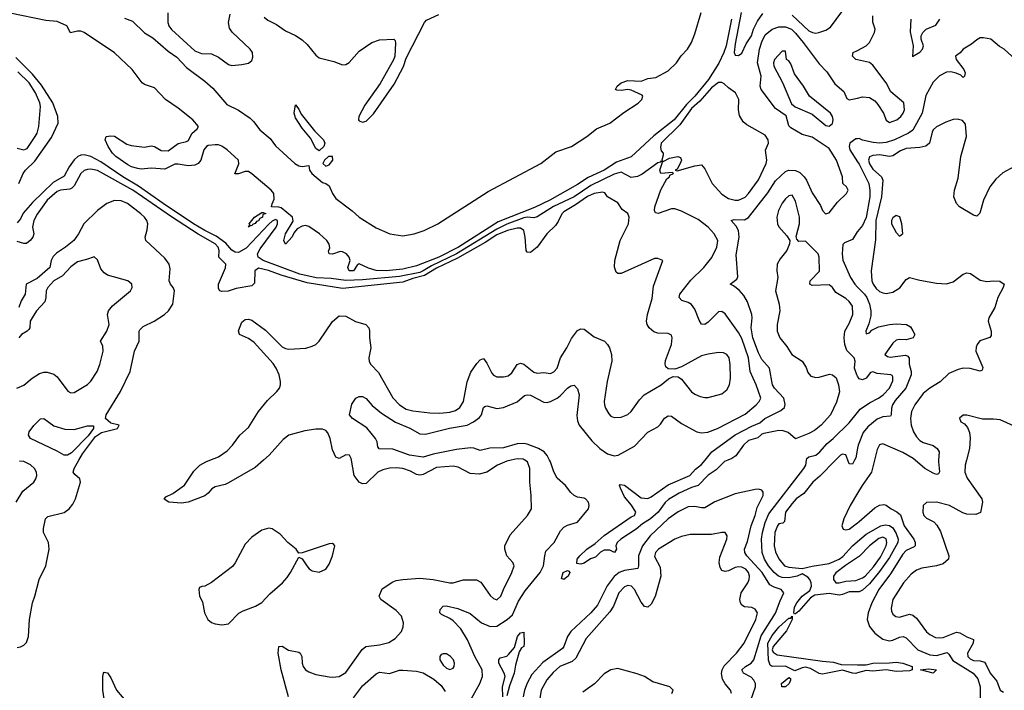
# Model space of a CAD drawing. Header units: inches. Extents: x 1771504 to 1971212, y 471788 to 643615.
# Tile 506 of 587: x 1885006 to 1890874, y 618629 to 622627. Entities that reach past the tile are written whole.
import ezdxf

# ---------------------------------------------------------------- set-up
doc = ezdxf.new("R2010")
doc.units = ezdxf.units.IN
doc.header["$MEASUREMENT"] = 0
for name, color, linetype in [('B8681', 7, 'Continuous'), ('B8682', 7, 'Continuous'), ('B8691', 7, 'Continuous'), ('B8692', 7, 'Continuous')]:
    doc.layers.add(name, color=color, linetype=linetype)

msp = doc.modelspace()

# ---------------------------------------------------------------- linework, layer by layer
at = {"layer": 'B8681', "color": 5}
for points, elevation in [([(1884984.7, 619750), (1885024.8, 619815.2), (1885089.6, 619870), (1885103, 619890), (1885108, 619910), (1885106, 619930), (1885095.1, 619950), (1885070, 619972.6), (1885030, 619992.1), (1885005.7, 619994.3)], 340), ([(1884990, 618883.5), (1885010, 618888), (1885030, 618897), (1885046.5, 618913.5), (1885059.2, 618950), (1885063.9, 619050), (1885082.9, 619150), (1885097, 619190), (1885121, 619290), (1885161, 619370), (1885181.3, 619470), (1885178, 619510), (1885148.4, 619570), (1885147.3, 619592.7), (1885158.9, 619650), (1885174.5, 619665.5), (1885270, 619688.6), (1885299.8, 619710), (1885322.2, 619737.8), (1885337.5, 619770), (1885368.5, 619870), (1885363.5, 619890), (1885334.5, 619914.5), (1885325, 619930), (1885330.5, 619950), (1885358.9, 620000)], 320), ([(1886458.3, 620000), (1886410, 619956.8), (1886250, 619865.3), (1886230, 619856.1), (1886170, 619841.8), (1886150.9, 619829.1), (1886130, 619803.5), (1886110, 619787.4), (1886010, 619750.7), (1885970, 619744.5), (1885895.3, 619750), (1885867.7, 619767.7), (1885877.6, 619782.4), (1885917.8, 619802.2), (1885988.1, 619851.9), (1886044.6, 619935.4), (1886079.7, 619970), (1886115.6, 619990), (1886139.7, 620000)], 280), ([(1886607.4, 618590), (1886564.2, 618750), (1886545.8, 618850), (1886550, 618890.2), (1886570, 618890.9), (1886607.9, 618867.9), (1886670, 618855.6), (1886678.4, 618850), (1886687.8, 618830), (1886689.2, 618790), (1886695, 618770), (1886710, 618750.2), (1886730, 618739.2), (1886770, 618723.2), (1886850, 618708.1), (1886870, 618706.2), (1886910, 618711.9), (1886950, 618734.9), (1887047.6, 618872.4), (1887069.2, 618890.8), (1887150, 618900.2), (1887206.8, 618913.2), (1887243.2, 618936.8), (1887280.9, 618979.1), (1887292.2, 619007.8), (1887294, 619030), (1887282.2, 619070), (1887250, 619105), (1887157.4, 619170), (1887149.1, 619189.1), (1887165.6, 619234.4), (1887230, 619275), (1887250, 619282.8), (1887290, 619289.1), (1887390, 619296.9), (1887470, 619290.2), (1887570, 619269.2), (1887590, 619270.2), (1887650, 619286.4), (1887728.1, 619288.1), (1887753.7, 619273.6), (1887810, 619194), (1887830, 619175.8), (1887850, 619168.7), (1887872.9, 619190), (1887888.7, 619230), (1887939.8, 619330), (1887952.6, 619370), (1887945.1, 619390), (1887909.7, 619430), (1887897.2, 619470), (1887898.2, 619490), (1887930, 619554.9), (1888033.3, 619670), (1888055.4, 619710), (1888054, 619790), (1888045.8, 619870), (1888046.2, 619950), (1888032, 619990), (1888015.7, 620000)], 280), ([(1887935.7, 620000), (1887910, 619993.7), (1887853.7, 619970), (1887790, 619929.8), (1887743.5, 619916.5), (1887690, 619920.2), (1887618.6, 619958.6), (1887590, 619964.7), (1887490, 619956.2), (1887410, 619915.7), (1887390, 619911.2), (1887370, 619914.9), (1887334.8, 619934.8), (1887290, 619950.4), (1887250, 619955.4), (1887210, 619953), (1887170, 619943.9), (1887140.3, 619930), (1887070, 619861.7), (1887050, 619859.2), (1887029.9, 619869.9), (1887000.3, 619910), (1886983.8, 620000)], 280), ([(1887699.3, 618580.7), (1887749, 618670), (1887763.4, 618710), (1887762.7, 618750), (1887718.8, 618830), (1887674.1, 618930), (1887635.1, 618995.1), (1887590, 619042), (1887570, 619056.3), (1887520, 619080), (1887509.7, 619090), (1887512.4, 619110), (1887529.6, 619130), (1887548.5, 619131.5), (1887616.3, 619116.3), (1887690, 619087.2), (1887757.6, 619030), (1887810, 619009), (1887850, 619011.3), (1887911.3, 619050), (1887942.3, 619077.7), (1887979.6, 619160.4), (1888018.1, 619221.9), (1888108.7, 619330), (1888127.9, 619370), (1888134.8, 619430), (1888142.6, 619457.4), (1888192.2, 619510), (1888230, 619579.1), (1888250, 619601.6), (1888270, 619613.4), (1888330, 619631), (1888396.2, 619710), (1888400.7, 619730), (1888395.1, 619750), (1888378, 619770), (1888370, 619775.1), (1888330, 619779.6), (1888310, 619789.5), (1888290, 619807.6), (1888258.5, 619850), (1888210, 619893.5), (1888190.3, 619930.3), (1888168.8, 619990), (1888163.7, 620000)], 260), ([(1889226.1, 620000), (1889207.6, 619992.4), (1889156.8, 619943.2), (1889108.9, 619911.1), (1889050.3, 619850), (1889010, 619836.8), (1888936.9, 619803.1), (1888873.3, 619766.7), (1888852.2, 619747.8), (1888810.6, 619690), (1888766.3, 619650), (1888718.5, 619621.5), (1888679.7, 619590), (1888588.9, 619530), (1888567.2, 619510), (1888559.3, 619490), (1888562.8, 619470), (1888552, 619450), (1888523.3, 619463.3), (1888490, 619463.5), (1888468.3, 619451.6), (1888437.8, 619422.2), (1888408.5, 619411.5), (1888370, 619387.1), (1888350, 619379.8), (1888325.6, 619385.6), (1888328.6, 619410), (1888343.8, 619430), (1888387.1, 619470), (1888435.9, 619504.1), (1888490, 619552.2), (1888650, 619663.7), (1888669.5, 619670.5), (1888677.2, 619690), (1888652.1, 619732.1), (1888610, 619782.3), (1888586.2, 619833.8), (1888580.9, 619850), (1888584.2, 619855.8), (1888610, 619851.7), (1888710, 619776.2), (1888750, 619773), (1888770, 619781.2), (1888870, 619854), (1889000.7, 619910), (1889033.7, 619946.3), (1889070, 619974.4), (1889090.6, 620000)], 240), ([(1890000, 619216.2), (1889950, 619214.9), (1889910, 619199.3), (1889890, 619196.2), (1889830, 619204.9), (1889744.9, 619195.1), (1889719.2, 619180.8), (1889650, 619099.7), (1889630, 619083.6), (1889623.3, 619083.3), (1889619.3, 619090), (1889624.7, 619124.7), (1889638, 619150), (1889670, 619190.1), (1889716.2, 619223.8), (1889725.8, 619250), (1889723.9, 619270), (1889714.9, 619290), (1889703, 619303), (1889670, 619322.7), (1889639.5, 619310), (1889590, 619298.9), (1889550, 619300.8), (1889528.7, 619308.7), (1889503.1, 619330), (1889468.6, 619370), (1889444.8, 619410), (1889431, 619450), (1889427.9, 619530), (1889432.3, 619570), (1889449.5, 619630), (1889470, 619680.7), (1889678.9, 619950), (1889690.9, 619970), (1889695.6, 620000)], 240), ([(1889868.6, 620000), (1889775.2, 619904.8), (1889732.7, 619870), (1889678.9, 619801), (1889634, 619770), (1889610, 619742.4), (1889570.3, 619690), (1889564.1, 619635.9), (1889554, 619626), (1889530, 619622), (1889521.8, 619610), (1889507.4, 619570), (1889503.3, 619490), (1889510, 619454.4), (1889530, 619413.4), (1889565, 619370), (1889590, 619362.7), (1889670, 619354), (1889730, 619368.8), (1889830, 619385.1), (1889890.5, 619409.5), (1889912.8, 619427.2), (1889969, 619490), (1890000, 619516.7)], 240), ([(1889982.4, 620000), (1889970, 619977.2), (1889950, 619978), (1889941.9, 620000)], 240), ([(1889349.4, 618530), (1889391.7, 618650), (1889391.2, 618670), (1889382.3, 618690), (1889366.2, 618706.2), (1889320.8, 618730), (1889310.7, 618750), (1889331.8, 618770), (1889364.9, 618790), (1889381.8, 618810), (1889425.9, 618954.1), (1889511.3, 619088.7), (1889537.5, 619162.5), (1889559.8, 619210), (1889543.6, 619230), (1889503.4, 619243.4), (1889477.7, 619257.7), (1889430.9, 619330), (1889339.9, 619430), (1889327.5, 619450), (1889326.4, 619470), (1889344.2, 619515.8), (1889364.6, 619610), (1889389.9, 619670), (1889402.1, 619717.9), (1889436.2, 619790), (1889438, 619810), (1889430, 619822.4), (1889410, 619827.7), (1889390, 619826.6), (1889270, 619799.9), (1889150, 619751.9), (1889090, 619715.7), (1889070, 619715.6), (1889030, 619725.4), (1888990, 619721.6), (1888930, 619693.3), (1888870, 619651.9), (1888763.3, 619550), (1888717.5, 619490), (1888694.3, 619430), (1888695, 619370), (1888690, 619354.3), (1888610, 619342.8), (1888579.7, 619330), (1888550, 619308), (1888507.9, 619252.1), (1888450, 619135.4), (1888409.5, 619090), (1888290, 618978.3), (1888270, 618948.7), (1888249.7, 618890.3), (1888241.5, 618878.5), (1888124.7, 618795.3), (1888057.8, 618722.2), (1888030, 618671.6), (1888014.2, 618630), (1888007, 618590)], 260), ([(1890000, 619803.5), (1889955.9, 619730), (1889917.4, 619650), (1889905.5, 619610), (1889913.4, 619590), (1889930, 619585.5), (1889950, 619589.4), (1890000, 619626.8)], 260), ([(1889248.7, 618610), (1889242.4, 618630), (1889210, 618667.6), (1889194.9, 618694.9), (1889188.9, 618728.9), (1889192, 618750), (1889205.1, 618774.9), (1889278, 618850), (1889324.1, 618910), (1889393.4, 619050), (1889402.7, 619090), (1889390, 619112.6), (1889370, 619121.5), (1889326.7, 619126.7), (1889310, 619136.2), (1889301.1, 619150), (1889298, 619170), (1889306.6, 619210), (1889345.8, 619270), (1889353.6, 619290), (1889355.5, 619310), (1889350, 619330.6), (1889333.7, 619350), (1889310, 619362.1), (1889290, 619364.9), (1889270, 619360.6), (1889230, 619340.8), (1889210, 619336.4), (1889190, 619343.5), (1889181.4, 619361.4), (1889174.9, 619390), (1889178.2, 619421.8), (1889221.1, 619530), (1889222, 619550), (1889210, 619569.2), (1889190, 619569.6), (1889130, 619557.2), (1889002.7, 619557.3), (1888950, 619545.8), (1888910.1, 619529.8), (1888812.4, 619470), (1888796, 619450), (1888790, 619426), (1888822.6, 619362.6), (1888826.2, 619310), (1888792.7, 619187.3), (1888770, 619141.3), (1888750, 619123.5), (1888730, 619128.2), (1888710, 619153.7), (1888669.9, 619230), (1888651.4, 619250), (1888630, 619253.6), (1888610, 619245.9), (1888577.8, 619210), (1888545.1, 619130), (1888523.9, 619096.1), (1888382.3, 618937.7), (1888320.7, 618819.3), (1888299.1, 618800.9), (1888225.7, 618770), (1888185.2, 618734.8), (1888148.2, 618691.8), (1888114.4, 618630), (1888092.8, 618490)], 280), ([(1890000, 619421.3), (1889926.9, 619373.1), (1889870, 619329), (1889855.5, 619310), (1889855.9, 619290), (1889870, 619270.2), (1889890, 619269.5), (1889930, 619279.1), (1889990, 619284.2), (1890000, 619288.1)], 240), ([(1890000, 618732.2), (1889990, 618729.3), (1889969.3, 618730), (1889910, 618748), (1889790, 618724.5), (1889770, 618728.3), (1889718.4, 618758.4), (1889690, 618765.7), (1889670, 618762.7), (1889625.1, 618745.1), (1889570, 618773.1), (1889490, 618770.7), (1889479.3, 618779.3), (1889468.1, 618808.1), (1889465.8, 618910), (1889490, 618954.6), (1889530, 619005.7), (1889590, 619059.5), (1889602, 619058), (1889610, 619071.3), (1889610.2, 619050), (1889576.3, 618983.7), (1889497.2, 618890), (1889490.9, 618870), (1889496.7, 618856.7), (1889520.3, 618840.3), (1889790, 618801.8), (1889856.2, 618796.2), (1889902.6, 618782.6), (1890000, 618781.4)], 240), ([(1887884.5, 618590), (1887883.1, 618650), (1887898.5, 618710), (1887893.5, 618730), (1887862, 618790), (1887861.6, 618810), (1887870, 618822), (1887910, 618832.4), (1887918.4, 618841.6), (1887955.4, 618884.6), (1887972.7, 618950), (1887990, 618970.5), (1888010, 618974.8), (1888013.4, 618910), (1888010.2, 618890), (1887997.2, 618882.8), (1887982.2, 618857.8), (1887961, 618779), (1887953.4, 618730), (1887924.2, 618655.8), (1887910, 618595.3)], 240), ([(1885510, 618577), (1885501.2, 618630), (1885500.5, 618710), (1885504.5, 618730), (1885510, 618737.3), (1885530, 618733.4), (1885550, 618702.8), (1885582.8, 618630), (1885650, 618550.2)], 280), ([(1886995.8, 618584.3), (1887050, 618654.5), (1887130, 618726.8), (1887150, 618736.1), (1887210, 618728.3), (1887270, 618748.5), (1887290, 618749.6), (1887370, 618742.1), (1887410, 618732.3), (1887474.4, 618694.4), (1887517.9, 618657.9), (1887542.5, 618622.5)], 260), ([(1888892.6, 618610), (1888899.7, 618630), (1888881.2, 618650), (1888778.6, 618678.6), (1888729.5, 618710), (1888687.1, 618727.2), (1888570, 618757.8), (1888530, 618750.6), (1888490, 618727.3), (1888432.8, 618667.2), (1888363, 618617)], 320)]:
    msp.add_lwpolyline(points, dxfattribs=dict(at, elevation=elevation))
for points, elevation in [([(1886490, 619595.4), (1886450, 619583.1), (1886390, 619542.3), (1886350, 619500.5), (1886290.8, 619389.2), (1886273.7, 619366.4), (1886150, 619272), (1886110, 619248.7), (1886092, 619248), (1886078, 619242), (1886074, 619230), (1886078, 619190), (1886096.1, 619156.1), (1886106.4, 619090), (1886127.7, 619050), (1886150, 619032), (1886170, 619024.4), (1886210, 619019.1), (1886250, 619025.2), (1886311.9, 619088.1), (1886337.7, 619102.3), (1886411.6, 619130), (1886450, 619152.9), (1886497.1, 619202.9), (1886571.6, 619268.4), (1886599.1, 619300.9), (1886620.5, 619330), (1886670, 619422), (1886690, 619412), (1886716.3, 619370), (1886732.1, 619352.1), (1886750, 619341.6), (1886790, 619332.4), (1886829.7, 619350.3), (1886850, 619380.7), (1886869.6, 619430), (1886884, 619490), (1886878.6, 619498.6), (1886870, 619504), (1886850, 619502.7), (1886690, 619448), (1886670, 619446), (1886653.2, 619470), (1886604.2, 619510), (1886559.1, 619559.1), (1886510, 619591.5)], 320), ([(1888250, 619289.8), (1888234.6, 619294.6), (1888245.6, 619330), (1888270, 619342.6), (1888278.9, 619338.9), (1888284.9, 619330), (1888274, 619310)], 240), ([(1887530, 618847), (1887518.5, 618841.5), (1887510.4, 618829.6), (1887510.4, 618810), (1887530, 618778), (1887550, 618761.3), (1887570, 618753.4), (1887590, 618761.6), (1887595.4, 618770), (1887597.2, 618790), (1887590.9, 618810), (1887574.3, 618830), (1887550, 618845.6)], 280), ([(1889570, 618649.9), (1889549, 618650), (1889547.1, 618670), (1889590, 618705.5), (1889599.2, 618699.2), (1889600.3, 618690), (1889592.9, 618670)], 240)]:
    msp.add_lwpolyline(points, close=True, dxfattribs=dict(at, elevation=elevation))
at = {"layer": 'B8682', "color": 5}
for points, elevation in [([(1889248.4, 622630), (1889216.1, 622470), (1889203.2, 622430), (1889173.2, 622366.8), (1889111.6, 622270), (1889029.3, 622170), (1888979.9, 622120.1), (1888907.2, 622030), (1888785.1, 621934.9), (1888650, 621809.9), (1888563.1, 621776.9), (1888489.3, 621730), (1888394.4, 621685.6), (1888330, 621643.4), (1888166.4, 621550), (1888073.4, 621506.6), (1887857.7, 621422.3), (1887620.3, 621270), (1887504.7, 621210), (1887370, 621159.9), (1887290, 621139.3), (1887190.2, 621130.2), (1887131.1, 621131.1), (1887085.1, 621145.1), (1887029.5, 621170.5), (1887017.8, 621162.2), (1886996, 621130), (1886970, 621128.5), (1886960.7, 621150), (1886975.5, 621190), (1886969.9, 621210), (1886954.4, 621230), (1886930, 621243.6), (1886916, 621244), (1886870, 621228.2), (1886849.8, 621229.8), (1886847.2, 621247.2), (1886853.6, 621266.4), (1886851.3, 621288.7), (1886836.9, 621310), (1886792.6, 621350), (1886730, 621393.7), (1886710, 621398.7), (1886690, 621396.3), (1886660.5, 621379.5), (1886641.6, 621358.4), (1886630, 621332), (1886590, 621288), (1886580.9, 621310), (1886589.8, 621349.8), (1886635, 621425), (1886632.8, 621450), (1886564.4, 621504.4), (1886550, 621508.8), (1886506.6, 621510), (1886509.7, 621529.7), (1886523.3, 621556.7), (1886520.2, 621590), (1886504.5, 621610), (1886390, 621707.5), (1886370, 621721.1), (1886350, 621722.2), (1886310, 621707.6), (1886287.8, 621707.8), (1886312.4, 621767.6), (1886309.8, 621790), (1886242.8, 621850), (1886210, 621871.9), (1886190, 621880.9), (1886170, 621880.5), (1886130, 621875.7), (1886118.3, 621870), (1886102.5, 621850), (1886084.7, 621790), (1886070, 621768.9), (1886050, 621759.8), (1886010, 621755.5), (1885950, 621765.8), (1885930, 621765.1), (1885870, 621734.7), (1885790, 621742.2), (1885730, 621735.8), (1885710, 621738.9), (1885672, 621750), (1885650, 621761.6), (1885578, 621810), (1885558.7, 621830), (1885533.2, 621870), (1885515.3, 621910), (1885522, 621930), (1885550, 621934.9), (1885570, 621932.7), (1885644.6, 621884.6), (1885670, 621876.9), (1885750, 621867.4), (1885790, 621875.2), (1885810, 621870.2), (1885850, 621846.8), (1885890, 621844), (1885950, 621889.4), (1885999.7, 621900.3), (1886012.7, 621907.3), (1886032.8, 621947.2), (1886064, 621976), (1886070.9, 621990), (1886036.9, 622030), (1885950, 622099.3), (1885874.3, 622150), (1885810, 622221.3), (1885750, 622241), (1885735.6, 622250), (1885676.2, 622330), (1885570, 622428.7), (1885390, 622549.8), (1885370, 622557.8), (1885350, 622558.6), (1885307.7, 622547.7), (1885286, 622590), (1885230, 622616.7), (1885162.6, 622622.6), (1884950, 622664.9)], 240), ([(1885630, 622636.1), (1885677.4, 622617.4), (1885750, 622548.2), (1885799.1, 622519.1), (1885890, 622438.2), (1885942.4, 622402.4), (1886001, 622341), (1886110, 622259.3), (1886157.9, 622217.9), (1886240.3, 622120.3), (1886310, 622086.3), (1886379.2, 622039.2), (1886399.6, 622019.6), (1886436.6, 621970), (1886498.9, 621918.9), (1886530, 621873.9), (1886645, 621770), (1886670, 621755.1), (1886689.2, 621750.8), (1886730, 621756.4), (1886732.6, 621730), (1886747.5, 621710), (1886810, 621656.9), (1886830.8, 621650.8), (1886850, 621636.5), (1886869.6, 621590), (1886890, 621561.5), (1886987.4, 621487.4), (1887029.4, 621449.4), (1887130, 621385.4), (1887212, 621350), (1887290, 621337.3), (1887357.4, 621350), (1887415.6, 621370), (1887498.6, 621410), (1887798.2, 621601.8), (1888111.4, 621768.6), (1888201, 621839), (1888294.4, 621870), (1888386.8, 621930), (1888444, 621976), (1888522.9, 622010), (1888606.7, 622073.3), (1888691.4, 622128.6), (1888713.1, 622150), (1888720.3, 622170), (1888716.9, 622176.9), (1888650, 622206.3), (1888630, 622209.8), (1888590, 622203.8), (1888565.9, 622205.9), (1888557.2, 622210), (1888567, 622230), (1888589.9, 622250.1), (1888630, 622263.2), (1888710, 622260.8), (1888750, 622276.6), (1888797.5, 622282.5), (1888870, 622321.3), (1888919.6, 622370), (1888948.6, 622411.4), (1888985.6, 622450), (1889009, 622490), (1889030, 622542.4), (1889067.3, 622670)], 240), ([(1885888.2, 622668.2), (1885889.1, 622610), (1885895, 622590), (1885910, 622567.3), (1886050, 622440.1), (1886090, 622424.7), (1886150, 622423.2), (1886190, 622402.2), (1886250, 622360.2), (1886270, 622354.3), (1886330, 622358.7), (1886370, 622368.2), (1886390, 622384), (1886396.1, 622403.9), (1886392.6, 622430), (1886378.9, 622450), (1886271.5, 622551.5), (1886256.8, 622576.8), (1886249.8, 622609.8), (1886261.2, 622658.8)], 260), ([(1886462.3, 622642.3), (1886484.3, 622624.3), (1886537.2, 622597.2), (1886590, 622560.9), (1886650, 622531.5), (1886690, 622506), (1886718.3, 622478.3), (1886770, 622414.6), (1886790, 622399.6), (1886878, 622378), (1886930, 622357.3), (1886950, 622358.8), (1886970, 622370.7), (1887030, 622438), (1887105.2, 622490), (1887150, 622506), (1887236, 622510), (1887243, 622503), (1887246.7, 622486.7), (1887240.9, 622410), (1887233.1, 622386.9), (1887153.4, 622246.6), (1887062.4, 622117.6), (1887026.8, 622050), (1887025.5, 622030), (1887030, 622023.6), (1887050, 622015.1), (1887070, 622021), (1887114.5, 622065.5), (1887237.1, 622242.8), (1887293, 622347), (1887310, 622397.6), (1887417.6, 622610), (1887430, 622623.8), (1887503.3, 622656.7)], 260), ([(1889305.7, 622670), (1889270, 622482.9), (1889264.1, 622430), (1889270, 622414.3), (1889290, 622412.7), (1889310, 622427), (1889336.7, 622483.4), (1889368, 622530), (1889379.1, 622570), (1889402.7, 622617.3), (1889435.9, 622664.1)], 260), ([(1889610, 622654), (1889710, 622559.3), (1889730.6, 622549.4), (1889750, 622546.7), (1889769.2, 622550), (1889810, 622563.2), (1889837.9, 622582.1), (1889906.1, 622673.9)], 260), ([(1889090.6, 620000), (1889130.8, 620050), (1889270, 620152.4), (1889370, 620203.8), (1889417.7, 620222.3), (1889446.9, 620250), (1889543.1, 620296.9), (1889565.1, 620314.9), (1889568, 620332), (1889559.7, 620370), (1889504.6, 620430), (1889492.7, 620450), (1889475.6, 620550), (1889430, 620601.7), (1889410, 620640.4), (1889375.3, 620730), (1889364.7, 620790), (1889371, 620850), (1889368.6, 620868.6), (1889344.3, 620944.3), (1889322.4, 620982.4), (1889294.3, 621014.3), (1889260.6, 621040.6), (1889240.9, 621050), (1889280.3, 621079.7), (1889287, 621093), (1889275.6, 621224.4), (1889295, 621330), (1889289.1, 621370), (1889275.8, 621395.8), (1889246.6, 621430), (1889264, 621436), (1889326.4, 621433.6), (1889350, 621446.5), (1889465.2, 621594.8), (1889510, 621665.4), (1889570, 621721.9), (1889590, 621730.1), (1889630, 621728), (1889655.4, 621715.4), (1889682.4, 621690), (1889696.3, 621670), (1889730, 621593.8), (1889779.6, 621519.6), (1889790.4, 621490), (1889809.1, 621469.1), (1889830, 621476), (1889881.1, 621538.9), (1889933.7, 621590), (1889944.5, 621610), (1889933.2, 621630), (1889912.7, 621650), (1889909.5, 621690), (1889873.2, 621790), (1889830, 621858.9), (1889730, 621925.6), (1889670, 621942.4), (1889601.7, 621981.7), (1889590, 621993.2), (1889573.3, 622053.3), (1889510, 622096.9), (1889424.8, 622210), (1889419.7, 622230), (1889425.4, 622290), (1889403.7, 622370), (1889416.1, 622450), (1889430, 622494.3), (1889450, 622535.6), (1889490, 622570.2), (1889530, 622583.2), (1889570, 622584), (1889605.8, 622570), (1889630, 622546.8), (1889675.3, 622490), (1889770, 622363.1), (1889815.8, 622315.8), (1889864.8, 622244.8), (1889917.7, 622197.7), (1889936.3, 622156.3), (1889950, 622148.4), (1890000, 622159.2)], 240), ([(1890000, 622387.3), (1889989.7, 622389.7), (1889969.2, 622410), (1889974, 622430), (1890000, 622443.4)], 240), ([(1885000.3, 621650), (1885027.4, 621710), (1885041, 621730), (1885096.7, 621783.3), (1885195.5, 621924.5), (1885235, 622010), (1885233.8, 622050), (1885203.8, 622130), (1885136, 622236), (1885082, 622302), (1884981.9, 622401.9)], 260), ([(1884990, 621860.9), (1885030, 621851.1), (1885050, 621858.9), (1885098.2, 621930), (1885109.3, 621950), (1885120.5, 621990), (1885129, 622110), (1885126.6, 622130), (1885101, 622190), (1885062.4, 622250), (1884995.4, 622315.4)], 280), ([(1890000, 621916.4), (1889990, 621915.3), (1889952.8, 621890), (1889948.8, 621870), (1889952.9, 621850), (1890000, 621779.8)], 240), ([(1888163.7, 620000), (1888148.8, 620028.8), (1888132, 620050), (1888097.2, 620070), (1888030, 620095.4), (1888010, 620099.6), (1887970, 620097.9), (1887890, 620075), (1887807.9, 620072.1), (1887750, 620058.3), (1887712, 620072), (1887693.4, 620073.4), (1887610, 620063.5), (1887470, 620036.7), (1887410, 620018), (1887328.2, 620030), (1887230, 620065.9), (1887149.1, 620069.1), (1887141.1, 620081.1), (1887136.1, 620110), (1887126.3, 620130), (1887073.9, 620194), (1886989.6, 620250), (1886971.1, 620270), (1886985, 620335), (1887008.4, 620370), (1887030, 620379.4), (1887050, 620380.6), (1887070, 620368.1), (1887107.2, 620327.2), (1887161.5, 620281.5), (1887246.6, 620226.6), (1887331.6, 620191.6), (1887390, 620157.5), (1887425.2, 620154.8), (1887568, 620192), (1887673.3, 620210), (1887711.6, 620228.4), (1887745.5, 620254.5), (1887757.5, 620270), (1887770, 620314), (1887778.8, 620321.2), (1887790, 620325), (1887850, 620309.4), (1887890, 620314), (1887970, 620349.2), (1888013.9, 620386.1), (1888030, 620390.2), (1888050, 620387.2), (1888130, 620346.9), (1888150, 620345.4), (1888170, 620351), (1888209.9, 620370.1), (1888230, 620385.2), (1888270, 620430.2), (1888290, 620443.5), (1888310, 620447.4), (1888330, 620426), (1888339.8, 620390), (1888326.1, 620266.1), (1888330, 620235.5), (1888341.4, 620210), (1888415.5, 620115.5), (1888463.9, 620070), (1888510, 620037.6), (1888550, 620026), (1888573.6, 620030), (1888670, 620084.2), (1888750, 620167.2), (1888810, 620200.2), (1888825.6, 620214.4), (1888849.9, 620250.1), (1888870, 620264), (1888890, 620263.2), (1888950, 620219.7), (1889041.6, 620170), (1889070, 620163.2), (1889107.7, 620167.7), (1889164, 620190), (1889330, 620274.3), (1889395.3, 620330), (1889414.2, 620350), (1889422.4, 620370), (1889395.8, 620450), (1889359.6, 620530), (1889349.5, 620610), (1889310, 620725.8), (1889290, 620761.6), (1889210, 620872.3), (1889190, 620886.2), (1889170, 620884.8), (1889110, 620822.8), (1889090, 620809.8), (1889070, 620811.1), (1889055.3, 620835.3), (1889030, 620901.3), (1889010, 620928.4), (1888990, 620941.4), (1888952.2, 620952.3), (1888936.3, 620970), (1888941, 620990), (1889005.6, 621074.4), (1889082.5, 621150), (1889132.1, 621207.9), (1889161.4, 621270), (1889166.3, 621310), (1889145.3, 621350), (1889108.8, 621390), (1889050, 621435.8), (1888950, 621484.8), (1888910, 621498.3), (1888890, 621499.1), (1888811.9, 621471.9), (1888794.8, 621474.8), (1888789.8, 621489.8), (1888790.9, 621510), (1888827.2, 621612.8), (1888863.1, 621676.9), (1888878.4, 621690), (1888880.5, 621699.5), (1888902, 621710), (1888896, 621716), (1888828, 621710), (1888821.2, 621730), (1888838, 621778), (1888830, 621786), (1888823.6, 621776.4), (1888810, 621774), (1888715.1, 621704.9), (1888688.9, 621691.1), (1888650, 621686), (1888590, 621717.2), (1888550, 621706.5), (1888410, 621637.1), (1888310, 621570.9), (1888187.2, 621512.8), (1888090, 621450.3), (1888070, 621444.4), (1888030, 621449.4), (1888010, 621445), (1887910, 621408.4), (1887850, 621377.2), (1887610.1, 621229.9), (1887460.8, 621159.2), (1887410, 621128.5), (1887390, 621120.3), (1887270, 621095.9), (1887050, 621076.2), (1886950, 621071.7), (1886862.7, 621082.7), (1886773.2, 621086.8), (1886676.5, 621110), (1886456.7, 621190), (1886427.6, 621210), (1886423.1, 621230), (1886438.7, 621261.3), (1886534.1, 621390), (1886543.1, 621410), (1886543.1, 621423.1), (1886541.6, 621430), (1886530, 621435.3), (1886510, 621426.2), (1886490, 621407.7), (1886355.7, 621264.3), (1886310, 621239.2), (1886290, 621239.9), (1886270, 621252.2), (1886234.9, 621294.9), (1886176.5, 621336.5), (1886110, 621369.2), (1886042, 621410), (1885861.1, 621530), (1885714.7, 621634.7), (1885621.2, 621690), (1885490, 621779.4), (1885430, 621811.1), (1885390, 621821.2), (1885370, 621818.4), (1885352.8, 621810), (1885330, 621790.4), (1885300.6, 621750), (1885270, 621693.1), (1885204.4, 621655.6), (1885082.8, 621537.2), (1885026.3, 621473.7), (1885010, 621439.7), (1884990, 621416.1)], 260), ([(1886139.7, 620000), (1886190, 620020.9), (1886243.3, 620056.7), (1886275, 620090), (1886317.8, 620150), (1886370, 620194.7), (1886428.4, 620291.6), (1886482.7, 620357.3), (1886539.3, 620410), (1886554.6, 620430), (1886560.6, 620450), (1886560.2, 620470), (1886551.8, 620510), (1886535.1, 620550), (1886517.1, 620577.1), (1886402.8, 620702.8), (1886370, 620725), (1886315.1, 620750), (1886310, 620772), (1886330, 620822.8), (1886350, 620839.3), (1886370, 620842), (1886390, 620834.9), (1886470, 620776.5), (1886570, 620677.1), (1886590, 620666.6), (1886610, 620663.2), (1886710.7, 620669.3), (1886750, 620679.6), (1886770, 620690.2), (1886790, 620710.3), (1886870, 620826.7), (1886910, 620862), (1886950, 620859.3), (1887007.1, 620827.1), (1887069.2, 620809.2), (1887087.2, 620790), (1887091.2, 620771.2), (1887090.2, 620730), (1887099.7, 620670), (1887087.6, 620610), (1887089.2, 620589.2), (1887099.5, 620570), (1887144.1, 620524.1), (1887230, 620372.6), (1887270, 620331.1), (1887310, 620304), (1887350, 620294.2), (1887450, 620282.1), (1887510, 620281.2), (1887570, 620286.3), (1887603.3, 620296.7), (1887630, 620313.8), (1887650.4, 620349.6), (1887672.5, 620467.5), (1887695.2, 620524.8), (1887730, 620576.9), (1887750, 620598.7), (1887770, 620606.4), (1887790, 620579.3), (1887819, 620519), (1887830, 620506.7), (1887850, 620498.3), (1887890, 620496.5), (1887916.8, 620503.2), (1887938.4, 620521.6), (1887970, 620570.3), (1887990, 620578.5), (1888010, 620572.4), (1888070, 620526), (1888090, 620518.8), (1888130, 620522.6), (1888170, 620517.8), (1888190, 620526.4), (1888209.9, 620550.1), (1888229, 620611), (1888266.4, 620670), (1888294.1, 620725.9), (1888330, 620772.9), (1888350, 620783.1), (1888370, 620781.1), (1888430, 620736.5), (1888491, 620711), (1888510.2, 620690.2), (1888520.3, 620670), (1888532.3, 620630), (1888535.2, 620590), (1888506.8, 620470), (1888490.3, 620350.3), (1888491.5, 620331.5), (1888497, 620310), (1888516.5, 620276.5), (1888530, 620263.1), (1888550, 620254.6), (1888590, 620256.5), (1888630, 620273.8), (1888650, 620290.3), (1888699.2, 620360.8), (1888727.2, 620390), (1888829.6, 620450), (1888873.6, 620486.4), (1888900.1, 620499.9), (1888930, 620498), (1888950, 620484.2), (1889010, 620408.9), (1889030, 620394.3), (1889060.9, 620380.9), (1889090, 620373.8), (1889110, 620374), (1889190, 620396), (1889220.7, 620419.3), (1889237.1, 620450), (1889241.5, 620490), (1889240.7, 620570), (1889233.5, 620610), (1889221.3, 620630), (1889201.1, 620641.1), (1889170, 620641.8), (1889110, 620633.5), (1889070, 620622.2), (1888950, 620557.7), (1888910, 620542.7), (1888870, 620545.2), (1888857.5, 620557.5), (1888852.1, 620572.1), (1888854.8, 620594.8), (1888891, 620691), (1888895.4, 620730), (1888890, 620745.2), (1888870, 620756.4), (1888810, 620758.2), (1888785.8, 620765.8), (1888756.8, 620790), (1888746, 620810), (1888741.7, 620830), (1888747.3, 620870), (1888776.2, 620963.8), (1888782.8, 621037.2), (1888839, 621190), (1888810, 621202.7), (1888790, 621202), (1888590, 621114), (1888570, 621113.6), (1888561.8, 621121.8), (1888551.7, 621151.7), (1888552.2, 621190), (1888585.5, 621310), (1888634.5, 621410), (1888638, 621450), (1888630.6, 621470.6), (1888595.9, 621495.9), (1888570, 621535.1), (1888510, 621569.7), (1888494.2, 621594.2), (1888478.6, 621598.6), (1888430, 621591), (1888390, 621573), (1888318.1, 621521.9), (1888250, 621481), (1888237.7, 621470), (1888216.1, 621423.9), (1888199.8, 621400.2), (1888147.7, 621350), (1888090, 621270.7), (1888050, 621238.2), (1888030, 621241.3), (1888025.3, 621250), (1888018.3, 621330), (1888009.9, 621369.9), (1887990, 621383.2), (1887970, 621383.4), (1887913, 621370), (1887850, 621343.8), (1887781, 621299), (1887615.2, 621204.8), (1887490, 621145.4), (1887419.1, 621100.9), (1887350, 621083.2), (1887290, 621060.9), (1886930, 621023.8), (1886718.4, 621058.4), (1886564.3, 621104.3), (1886488.1, 621131.9), (1886430, 621144.4), (1886407.6, 621130), (1886404.7, 621055.3), (1886390, 621039.8), (1886296.3, 621023.7), (1886248.2, 621008.2), (1886210, 621005.7), (1886199.3, 621010), (1886190, 621024), (1886189.8, 621049.8), (1886233, 621147), (1886234, 621170), (1886193, 621210), (1886195.3, 621250), (1886188, 621270), (1886171.2, 621290), (1886070, 621347.6), (1885910, 621450.4), (1885680.1, 621610), (1885470, 621726.6), (1885430, 621736.1), (1885410, 621734), (1885390, 621726.5), (1885370, 621709.9), (1885330, 621636.5), (1885317.5, 621622.5), (1885304.2, 621615.7), (1885250, 621611.1), (1885230, 621601.5), (1885168.9, 621550), (1885110, 621467.6), (1885090.5, 621430), (1885082.9, 621390), (1885089.7, 621350), (1885083.4, 621330), (1885068.9, 621310), (1885047.1, 621292.9), (1885030, 621292.6), (1884990, 621303.9)], 280), ([(1885358.9, 620000), (1885381, 620039), (1885457.4, 620142.6), (1885494.1, 620165.9), (1885588, 620190), (1885598, 620210), (1885550, 620222), (1885518, 620250), (1885520.9, 620270), (1885606.6, 620410), (1885663.5, 620530), (1885689.8, 620650), (1885718.2, 620710), (1885718.2, 620770), (1885722, 620778), (1885741.9, 620798.1), (1885806.8, 620830), (1885869.8, 620870), (1885891.8, 620890), (1885919.3, 620930), (1885928.3, 621010), (1885919.7, 621030), (1885903.8, 621050), (1885897.5, 621070), (1885902.2, 621142.2), (1885895.9, 621170), (1885870, 621203.9), (1885758.4, 621310), (1885753, 621330), (1885765.7, 621374.3), (1885768.8, 621410), (1885762.8, 621430), (1885749.8, 621450), (1885727.7, 621470), (1885648.5, 621530), (1885610, 621547.6), (1885571.7, 621548.4), (1885526, 621530), (1885470.1, 621489.9), (1885388.3, 621410), (1885357.1, 621350), (1885328.4, 621310), (1885279.4, 621270), (1885225.4, 621234.6), (1885205.1, 621214.9), (1885192.5, 621190), (1885185.6, 621150), (1885110, 621083), (1885043.8, 621050), (1885038.9, 620990), (1885014.4, 620950), (1885000.1, 620910)], 320), ([(1890000, 620501.5), (1889994.5, 620510), (1889982.4, 620550), (1889984.5, 620590), (1889979.5, 620610), (1889935.2, 620655.2), (1889923.5, 620690), (1889919.3, 620730), (1889924.4, 620770), (1889950, 620815.8), (1889970.6, 620870), (1889970, 620919), (1889950, 620946.6), (1889930, 620964.5), (1889870, 620999.3), (1889849.6, 621029.6), (1889830, 621046), (1889730, 621042.7), (1889715.3, 621050), (1889717.2, 621070), (1889772.3, 621127.7), (1889771.7, 621210), (1889764.2, 621230), (1889690, 621306), (1889650, 621305.2), (1889637.2, 621317.2), (1889633.2, 621333.2), (1889653.3, 621410), (1889654.3, 621450), (1889630, 621544), (1889610, 621580.9), (1889590, 621577), (1889570, 621559.5), (1889550, 621532), (1889528.9, 621490), (1889518.9, 621450), (1889521.7, 621410), (1889530, 621390.7), (1889578, 621338), (1889596, 621310), (1889594.8, 621290), (1889577.3, 621250), (1889538.5, 621201.5), (1889520.7, 621170), (1889519.1, 621130), (1889524, 621090), (1889510.4, 621009.6), (1889531.8, 620930), (1889536.9, 620890), (1889520.3, 620810), (1889520.4, 620770), (1889535.8, 620730), (1889579.1, 620679.1), (1889608.5, 620630), (1889670.2, 620590.2), (1889692.5, 620552.5), (1889702.9, 620522.9), (1889721.4, 620501.4), (1889750, 620494), (1889770, 620495.3), (1889832.4, 620512.4), (1889850.3, 620510.3), (1889871.7, 620491.7), (1889886.4, 620450), (1889891.9, 620408.1), (1889874.2, 620345.8), (1889838, 620270), (1889782, 620210), (1889742.9, 620177.1), (1889710, 620159.5), (1889630, 620128), (1889585.6, 620165.6), (1889555.3, 620175.3), (1889530, 620177.6), (1889440.4, 620159.6), (1889430, 620156), (1889405.7, 620134.3), (1889350, 620117.6), (1889320.2, 620090), (1889273.3, 620026.7), (1889250, 620009.8), (1889226.1, 620000)], 240), ([(1890000, 621363.7), (1889998.3, 621361.7), (1889970, 621316), (1889922.8, 621297.2), (1889912.8, 621287.2), (1889907, 621230), (1889912.8, 621192.8), (1889957.1, 621090), (1889982.7, 621050), (1890000, 621032.2)], 240), ([(1884989.2, 620430.8), (1885030, 620446.8), (1885080.9, 620490), (1885123.1, 620516.9), (1885150, 620524.6), (1885170, 620524.6), (1885210, 620513.4), (1885230, 620498.4), (1885291.9, 620411.9), (1885310, 620402.4), (1885330, 620404.9), (1885410, 620452.2), (1885430, 620472.4), (1885468.4, 620530), (1885483.5, 620570), (1885502.6, 620650), (1885501.2, 620681.2), (1885487.8, 620710), (1885526, 620770), (1885539.2, 620810), (1885529.7, 620870), (1885534.7, 620890), (1885559, 620921), (1885665.6, 621010), (1885676.9, 621030), (1885674.5, 621050), (1885650, 621069.4), (1885530, 621104.2), (1885510, 621117), (1885490, 621141.2), (1885470, 621195.3), (1885450, 621212.7), (1885403.9, 621196.1), (1885350, 621183.5), (1885310, 621153.1), (1885261.2, 621098.8), (1885210, 621069.9), (1885173.6, 621030), (1885163.9, 621010), (1885161.8, 620970), (1885155.4, 620944.6), (1885106.9, 620890), (1885079.5, 620850), (1885068.4, 620830), (1885065.4, 620790), (1885060.2, 620779.8), (1885051.3, 620768.7), (1885015.9, 620750), (1885001.2, 620730)], 340), ([(1889695.6, 620000), (1889697.2, 620010), (1889710, 620020.7), (1889750, 620030.3), (1889775.1, 620050), (1889819.3, 620100.7), (1889855.1, 620130), (1889950, 620223.1), (1890000, 620284.3)], 240), ([(1886983.8, 620000), (1886982, 620010), (1886971.4, 620031.4), (1886950, 620032.1), (1886910, 620011), (1886890, 620018.9), (1886870, 620061.6), (1886856.5, 620130), (1886843.2, 620163.2), (1886830, 620178.2), (1886810, 620185.7), (1886770, 620185.2), (1886704.8, 620175.2), (1886610, 620149), (1886576.4, 620123.6), (1886491.8, 620030), (1886458.3, 620000)], 280), ([(1890000, 620072), (1889990, 620014), (1889982.4, 620000)], 240), ([(1888015.7, 620000), (1888006, 620006), (1887970, 620008.4), (1887935.7, 620000)], 280), ([(1889941.9, 620000), (1889930, 620032), (1889910, 620036.4), (1889898, 620030), (1889868.6, 620000)], 240)]:
    msp.add_lwpolyline(points, dxfattribs=dict(at, elevation=elevation))
for points, elevation in [([(1889550, 622439), (1889504.4, 622390), (1889498.4, 622370), (1889500.4, 622350), (1889551.6, 622251.5), (1889605.8, 622125.9), (1889627.1, 622107.1), (1889730, 622064.2), (1889810, 621995.5), (1889830, 621992.7), (1889850, 622008), (1889854.8, 622030), (1889850.8, 622050), (1889839.3, 622070), (1889713.6, 622170), (1889678, 622230), (1889624.4, 622304.4), (1889602.7, 622362.7), (1889590, 622381.2), (1889575.3, 622390), (1889570, 622438)], 240), ([(1889190, 622252.8), (1889170, 622252.3), (1889130, 622220.6), (1889059.9, 622140.1), (1889010, 622096.5), (1888940.1, 621999.9), (1888828.7, 621890), (1888824.8, 621864.8), (1888830, 621844.7), (1888841, 621830), (1888842, 621818), (1888834, 621790), (1888842, 621782), (1888878, 621802), (1888929.4, 621810.6), (1888944, 621804), (1888950.4, 621790), (1888942.4, 621770), (1888924.9, 621735.1), (1888912, 621730), (1888925.5, 621725.5), (1889030, 621755.5), (1889070, 621760.3), (1889090, 621738.4), (1889133.7, 621650), (1889190, 621586.8), (1889230, 621561.5), (1889270, 621550.1), (1889290, 621550.1), (1889330, 621569.5), (1889350.6, 621590), (1889408.8, 621671.2), (1889455.4, 621770), (1889458.8, 621790), (1889451.7, 621848.3), (1889469.8, 621890), (1889467.1, 621910), (1889450, 621937.8), (1889339.9, 621999.9), (1889317.4, 622017.4), (1889295.6, 622055.6), (1889289.9, 622090), (1889291.9, 622150), (1889271.4, 622191.4), (1889230, 622220.3), (1889204.9, 622244.9)], 260), ([(1886790, 621845.4), (1886770, 621858.7), (1886739.6, 621919.6), (1886690, 621979.7), (1886650, 622042.4), (1886642.5, 622070), (1886650, 622118.8), (1886670, 622093.4), (1886682.8, 622062.8), (1886763.9, 621963.9), (1886816, 621910), (1886825.2, 621890), (1886819.5, 621870)], 240), ([(1886870, 621811.1), (1886846.1, 621810), (1886823.4, 621790), (1886813.3, 621770), (1886830, 621752.7), (1886850, 621760.8), (1886872.6, 621790)], 260), ([(1886469, 621471), (1886470, 621474), (1886470, 621469.9), (1886455.8, 621464.2), (1886452.1, 621450), (1886437.8, 621442.2), (1886430, 621428.2), (1886416.7, 621423.3), (1886410, 621412), (1886394.2, 621405.8), (1886390, 621398), (1886380.7, 621399.3), (1886370, 621389.4), (1886378, 621402), (1886373.2, 621410), (1886405.6, 621450), (1886450, 621476.5), (1886457.8, 621477.7)], 240), ([(1885330, 620182.7), (1885410, 620204.9), (1885446, 620206), (1885446.4, 620190), (1885414.8, 620145.2), (1885315.6, 620044.4), (1885290, 620029.9), (1885270, 620029.9), (1885230, 620053.6), (1885070.5, 620130.5), (1885058.9, 620150), (1885062.2, 620170), (1885090, 620207.5), (1885130, 620246.9), (1885150, 620248.1), (1885210, 620204.7), (1885274.1, 620185.9)], 320)]:
    msp.add_lwpolyline(points, close=True, dxfattribs=dict(at, elevation=elevation))
at = {"layer": 'B8691', "color": 5}
for points, elevation in [([(1890100.4, 620000), (1890082.8, 619930), (1890027.9, 619850), (1890000, 619803.5)], 260), ([(1890649.3, 620000), (1890642, 619970), (1890638.5, 619930), (1890652.9, 619892.9), (1890740.9, 619770), (1890744.8, 619750), (1890731.7, 619688.3), (1890704.2, 619675.8), (1890650, 619679.1), (1890626.9, 619686.9), (1890547, 619730), (1890470, 619749.8), (1890411.5, 619748.5), (1890390.3, 619729.7), (1890388.3, 619690), (1890395.3, 619670), (1890410, 619655.3), (1890453.8, 619633.8), (1890472.8, 619612.8), (1890494.7, 619574.7), (1890544.2, 619430), (1890541, 619410), (1890510, 619383.6), (1890470, 619371.2), (1890382.2, 619357.8), (1890350, 619345), (1890319.4, 619320.6), (1890274.4, 619270), (1890210.2, 619170), (1890199.3, 619119.3), (1890201.3, 619101.3), (1890210, 619082), (1890228, 619068), (1890250, 619064.1), (1890310, 619081.7), (1890330, 619077.5), (1890350, 619058), (1890410, 618977.4), (1890430, 618960.9), (1890464.2, 618944.2), (1890490, 618940.9), (1890510, 618944), (1890590, 618976.1), (1890610, 618970.8), (1890650, 618946.9), (1890691.7, 618931.7), (1890689.4, 618910), (1890654.2, 618850), (1890657.4, 618830), (1890670, 618816.3), (1890690, 618805.9), (1890730, 618803.6), (1890755.7, 618795.7), (1890764.8, 618784.8), (1890790.2, 618730), (1890830, 618683.7), (1890850.1, 618630.1), (1890870, 618618.2)], 280), ([(1890482.9, 620000), (1890482.3, 619990), (1890488.6, 619931.4), (1890481.4, 619918.6), (1890470, 619915.1), (1890450, 619922.8), (1890400.4, 619950), (1890343, 620000)], 260), ([(1890000, 619626.8), (1890010, 619634.3), (1890102.7, 619717.3), (1890130, 619733), (1890155.6, 619735.6), (1890170, 619732.1), (1890200.2, 619710), (1890233.3, 619693.3), (1890254.7, 619674.7), (1890276.9, 619610), (1890334.7, 619530), (1890343, 619510), (1890342.2, 619490), (1890336.1, 619483.9), (1890290, 619462.2), (1890270, 619440.8), (1890196.4, 619323.6), (1890125.7, 619230), (1890085.1, 619150), (1890063, 619090), (1890057.6, 619050), (1890070.1, 619010), (1890102.2, 618970), (1890150, 618934.1), (1890190, 618922.8), (1890210, 618926.6), (1890250, 618946), (1890272.4, 618950), (1890290, 618942), (1890358.2, 618870), (1890430, 618840.5), (1890470, 618836.6), (1890533.1, 618853.1), (1890544.4, 618844.4), (1890567.3, 618807.3), (1890689.6, 618730), (1890716.8, 618696.8), (1890729.8, 618650), (1890731, 618531)], 260), ([(1890000, 619516.7), (1890050, 619559.6), (1890137.6, 619610), (1890164.8, 619615.2), (1890190, 619612), (1890210, 619596.6), (1890230, 619562.7), (1890242.1, 619530), (1890240.6, 619510), (1890190, 619420.5), (1890130, 619336.2), (1890070, 619263.7), (1890030, 619226.2), (1890010, 619216.5), (1890000, 619216.2)], 240), ([(1890000, 619288.1), (1890030, 619299.8), (1890044.5, 619310), (1890095.5, 619364.5), (1890136.9, 619423.1), (1890169.8, 619490), (1890173.7, 619510), (1890170, 619531.6), (1890150, 619541.4), (1890126.9, 619533.1), (1890070, 619489), (1890011.2, 619428.8), (1890000, 619421.3)], 240), ([(1890000, 618781.4), (1890050, 618780.8), (1890090, 618791.2), (1890190, 618791.6), (1890230, 618797), (1890270.5, 618790), (1890324.9, 618770), (1890325.5, 618750), (1890310, 618745), (1890230, 618740.8), (1890170.2, 618749.8), (1890090, 618743.4), (1890050, 618746.5), (1890000, 618732.2)], 240)]:
    msp.add_lwpolyline(points, dxfattribs=dict(at, elevation=elevation))
at = {"layer": 'B8691', "color": 5, "elevation": 240}
msp.add_lwpolyline([(1890450, 618729.9), (1890375.3, 618750), (1890423.4, 618756.6), (1890470.6, 618750)], close=True, dxfattribs=at)
at = {"layer": 'B8692', "color": 5}
for points, elevation in [([(1890000, 622443.4), (1890051.6, 622470), (1890070, 622490.7), (1890100.7, 622550), (1890105.1, 622570), (1890090.8, 622610.8), (1890091.6, 622650)], 240), ([(1890317.6, 622630), (1890313.8, 622553.8), (1890331.8, 622470), (1890327.7, 622407.7), (1890370, 622432.7), (1890387.3, 622450), (1890392.1, 622470), (1890378.3, 622510), (1890379.1, 622530), (1890388.3, 622550), (1890409.2, 622570.8), (1890465.4, 622594.6), (1890490.6, 622629.4)], 240), ([(1890940.9, 622390), (1890874, 622450), (1890845.9, 622465.9), (1890794, 622510), (1890750, 622519.3), (1890730, 622519.3), (1890710, 622507), (1890678.9, 622481.1), (1890630, 622451.8), (1890611.8, 622428.2), (1890584, 622410), (1890588, 622390), (1890634, 622330), (1890641.6, 622310), (1890637.3, 622290), (1890630, 622281.2), (1890615.1, 622295.1), (1890587.9, 622307.9), (1890554.9, 622314.9), (1890530, 622314.3), (1890487.4, 622292.6), (1890450, 622254), (1890406.2, 622173.8), (1890384.4, 622070), (1890330, 621967.2), (1890303.5, 621950), (1890219.1, 621910), (1890170, 621893.5), (1890130.3, 621890.3), (1890093.7, 621893.7), (1890028.3, 621908.3), (1890010, 621917.4), (1890000, 621916.4)], 240), ([(1890000, 622159.2), (1890030, 622165.7), (1890070, 622162.5), (1890102.2, 622142.2), (1890120.5, 622120.5), (1890154.4, 622070), (1890170, 622027.3), (1890190, 622014), (1890234.5, 622030), (1890257.6, 622050), (1890271.3, 622070), (1890278.9, 622090), (1890274.7, 622130), (1890197.4, 622197.4), (1890170, 622249.7), (1890090, 622355.1), (1890070, 622371.1), (1890000, 622387.3)], 240), ([(1890930.9, 621749.1), (1890865.9, 621714.1), (1890824.2, 621675.8), (1890788.7, 621630), (1890750.2, 621550.2), (1890727.5, 621472.5), (1890710, 621456.2), (1890690, 621460.5), (1890607.3, 621510), (1890589.6, 621530), (1890574.3, 621570), (1890578.3, 621610), (1890598.9, 621681.1), (1890614.9, 621810), (1890648.4, 621930), (1890643.5, 622003.5), (1890625.9, 622025.9), (1890593.6, 622033.6), (1890570, 622030.7), (1890525, 622015), (1890470, 621987.1), (1890450.3, 621970), (1890444.2, 621955.8), (1890429.2, 621890.8), (1890407.6, 621872.4), (1890370, 621864.1), (1890290, 621858.5), (1890256.2, 621843.8), (1890210, 621815.3), (1890190, 621810.6), (1890130, 621821.8), (1890090, 621817.9), (1890070.5, 621809.5), (1890064.6, 621790), (1890070, 621767.6), (1890090, 621735), (1890143.2, 621690), (1890149.5, 621669.5), (1890142.9, 621570), (1890108.9, 621430), (1890106.4, 621313.6), (1890081.4, 621130), (1890085, 621070), (1890091.8, 621050), (1890110, 621024.7), (1890130, 621006.8), (1890150, 620997.5), (1890170, 620995), (1890210, 621002.9), (1890251.1, 621028.9), (1890290, 621078), (1890310, 621090.2), (1890370, 621074.3), (1890470, 621056.5), (1890530, 621052.2), (1890570, 621063.6), (1890630, 621110.3), (1890650, 621117), (1890673.6, 621113.6), (1890730, 621073.4), (1890770, 621066.3), (1890810, 621070.3), (1890847, 621067), (1890873, 621050), (1890868.5, 621030), (1890835.8, 620970), (1890816.9, 620910), (1890781.7, 620850), (1890779, 620830), (1890795.2, 620770), (1890796.1, 620743.9), (1890787.3, 620732.7), (1890728.8, 620711.2), (1890712.2, 620690), (1890706.2, 620673.8), (1890705, 620650), (1890747.1, 620552.9), (1890742.9, 620537.1), (1890730, 620531), (1890670, 620547.2), (1890630, 620549.1), (1890598.4, 620541.6), (1890543.6, 620516.4), (1890492.6, 620467.4), (1890429.5, 620430.5), (1890390, 620397.2), (1890341.6, 620330), (1890321, 620290), (1890315, 620250), (1890319, 620210), (1890332.8, 620170), (1890350, 620140.2), (1890370, 620118.7), (1890390, 620105.5), (1890450, 620087.9), (1890474.6, 620070), (1890485.5, 620050), (1890482.9, 620000)], 260), ([(1890000, 621779.8), (1890010, 621764.9), (1890067.4, 621650), (1890073.2, 621610), (1890072.3, 621570), (1890050, 621448), (1890030, 621398.7), (1890000, 621363.7)], 240), ([(1890000, 621032.2), (1890041, 620990), (1890054.7, 620970), (1890071.2, 620930), (1890079, 620890), (1890078.6, 620861.4), (1890066.7, 620813.3), (1890048.4, 620770), (1890050, 620754), (1890070, 620758.8), (1890085.1, 620774.9), (1890124.2, 620795.8), (1890190, 620810.3), (1890230, 620814), (1890292, 620810), (1890315.5, 620795.5), (1890330, 620771.3), (1890340.7, 620750), (1890332, 620730), (1890290, 620717.7), (1890250, 620719.8), (1890230, 620715.8), (1890210, 620697.2), (1890163.1, 620630), (1890178.6, 620618.6), (1890194.7, 620614.7), (1890286.4, 620626.4), (1890300, 620620), (1890308.1, 620608.1), (1890307.6, 620572.4), (1890320.1, 620530), (1890318.5, 620510), (1890287.3, 620430), (1890224, 620356), (1890208.8, 620331.2), (1890201, 620310), (1890200.9, 620270), (1890196.8, 620263.2), (1890150, 620259.2), (1890115.6, 620244.4), (1890060, 620200), (1890033.9, 620166.1), (1890003.1, 620090), (1890000, 620072)], 240), ([(1890000, 620284.3), (1890016.1, 620303.9), (1890070, 620342.4), (1890125.1, 620370), (1890152.8, 620390), (1890190, 620430.7), (1890210, 620474), (1890210, 620498), (1890206.3, 620506.3), (1890198, 620510), (1890117, 620517), (1890090, 620526.6), (1890077.3, 620522.7), (1890050.8, 620490), (1890030, 620479.3), (1890010, 620486), (1890000, 620501.5)], 240), ([(1890950, 620195.6), (1890850, 620240.3), (1890810, 620246), (1890744.9, 620244.9), (1890650, 620269), (1890630, 620269), (1890608, 620252), (1890616, 620230), (1890636.7, 620216.7), (1890654.9, 620194.9), (1890665.9, 620165.9), (1890671.1, 620131.1), (1890666.5, 620070), (1890649.3, 620000)], 280), ([(1890343, 620000), (1890331.6, 620010), (1890270, 620046), (1890150, 620097.2), (1890130, 620091.1), (1890116.4, 620063.6), (1890100.4, 620000)], 260)]:
    msp.add_lwpolyline(points, dxfattribs=dict(at, elevation=elevation))
at = {"layer": 'B8692', "color": 5, "elevation": 280}
msp.add_lwpolyline([(1890230, 621458.4), (1890210, 621446), (1890201.3, 621430), (1890201.6, 621410), (1890230, 621358), (1890250, 621336), (1890269, 621351), (1890264.5, 621410), (1890251.2, 621451.2)], close=True, dxfattribs=at)

doc.saveas('drawing.dxf')
